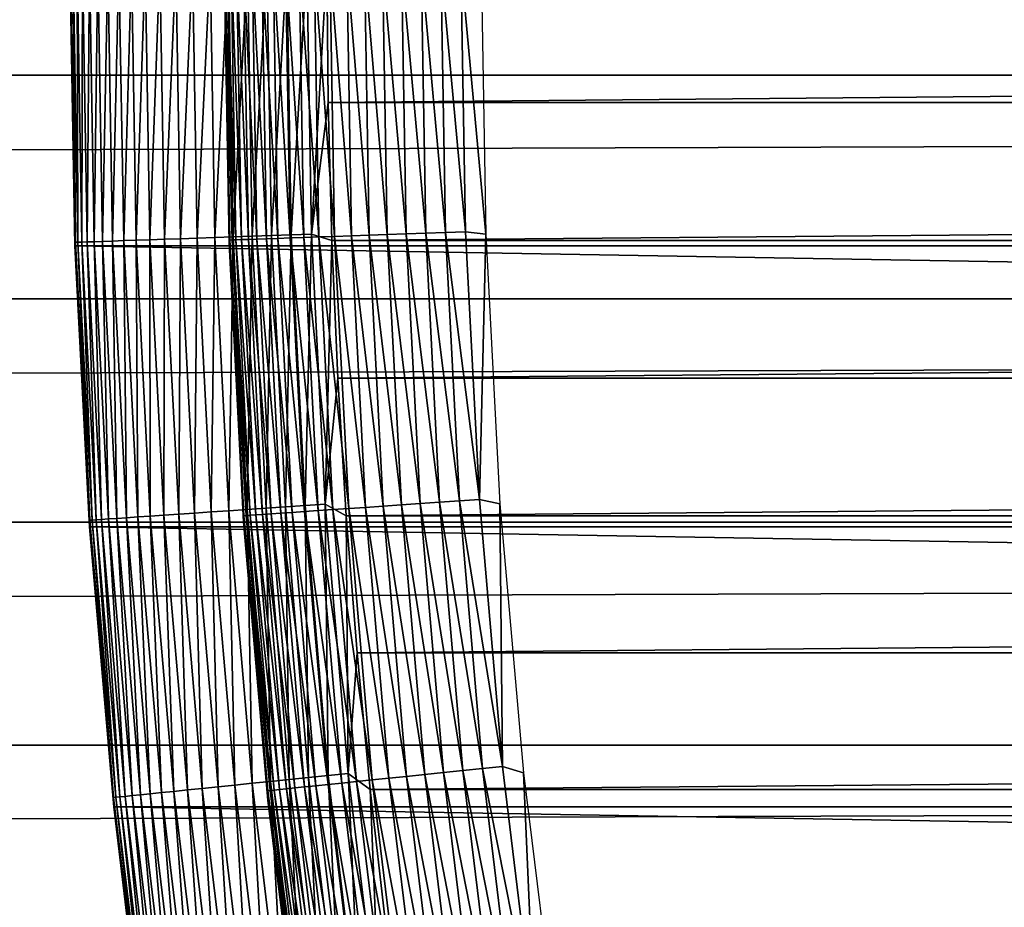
# Model space of a CAD drawing. Header units: millimetres. Extents: x -161 to 161, y -94 to 1149.
# Tile 418 of 656: x 43.05 to 46.89, y -61.22 to -57.77. Entities that reach past the tile are written whole.
import ezdxf

# ---------------------------------------------------------------- set-up
doc = ezdxf.new("R2010")
doc.units = ezdxf.units.MM
doc.header["$LTSCALE"] = 81.481481
for name, color, linetype in [('371', 7, 'CONTINUOUS'), ('376', 7, 'CONTINUOUS'), ('424', 7, 'CONTINUOUS'), ('425', 7, 'CONTINUOUS'), ('426', 7, 'CONTINUOUS'), ('428', 7, 'CONTINUOUS'), ('431', 7, 'CONTINUOUS')]:
    doc.layers.add(name, color=color, linetype=linetype)

msp = doc.modelspace()

# ---------------------------------------------------------------- linework, layer by layer
at = {"layer": '371', "color": 7, "linetype": 'CONTINUOUS', "true_color": 0xffe664}
for points in [[(-129, -57.1165, 23.0458), (-129, -57.9835, 23.0458), (129, -57.1165, 23.0458), (-129, -57.1165, 23.0458)], [(129, -57.1165, 23.0458), (-129, -57.9835, 23.0458), (129, -57.9835, 23.0458), (129, -57.1165, 23.0458)], [(-129, -57.9835, 23.0458), (-129, -58.8535, 23.0126), (129, -57.9835, 23.0458), (-129, -57.9835, 23.0458)], [(129, -57.9835, 23.0458), (-129, -58.8535, 23.0126), (129, -58.8535, 23.0126), (129, -57.9835, 23.0458)], [(-129, -58.8535, 23.0126), (-129, -59.7244, 22.9464), (129, -58.8535, 23.0126), (-129, -58.8535, 23.0126)], [(129, -58.8535, 23.0126), (-129, -59.7244, 22.9464), (129, -59.7244, 22.9464), (129, -58.8535, 23.0126)], [(-129, -59.7244, 22.9464), (-129, -60.5923, 22.8478), (129, -59.7244, 22.9464), (-129, -59.7244, 22.9464)], [(129, -59.7244, 22.9464), (-129, -60.5923, 22.8478), (129, -60.5923, 22.8478), (129, -59.7244, 22.9464)], [(-129, -60.5923, 22.8478), (-129, -61.4536, 22.7169), (129, -60.5923, 22.8478), (-129, -60.5923, 22.8478)], [(129, -60.5923, 22.8478), (-129, -61.4536, 22.7169), (129, -61.4536, 22.7169), (129, -60.5923, 22.8478)]]:
    msp.add_3dface(points, dxfattribs=at)
at = {"layer": '376', "color": 7, "linetype": 'CONTINUOUS', "true_color": 0xffe664}
for points in [[(-129, -46.6303, -30.7096), (129, -46.6303, -30.7096), (-129, -68.4697, -30.7096), (-129, -46.6303, -30.7096)], [(-129, -68.4697, -30.7096), (129, -46.6303, -30.7096), (129, -68.4697, -30.7096), (-129, -68.4697, -30.7096)]]:
    msp.add_3dface(points, dxfattribs=at)
at = {"layer": '424', "linetype": 'CONTINUOUS'}
for points in [[(43.2689, -58.6459, -47.2096), (43.25, -57.55, -47.2096), (43.2691, -58.6478, -66.2096), (43.2689, -58.6459, -47.2096)], [(43.2691, -58.6478, -66.2096), (43.25, -57.55, -47.2096), (43.25, -57.55, -66.2096), (43.2691, -58.6478, -66.2096)], [(43.3257, -59.7405, -47.2096), (43.2689, -58.6459, -47.2096), (43.3258, -59.7418, -66.2096), (43.3257, -59.7405, -47.2096)], [(43.3258, -59.7418, -66.2096), (43.2689, -58.6459, -47.2096), (43.2691, -58.6478, -66.2096), (43.3258, -59.7418, -66.2096)], [(43.4201, -60.8324, -47.2096), (43.3257, -59.7405, -47.2096), (43.4201, -60.8322, -66.2096), (43.4201, -60.8324, -47.2096)], [(43.4201, -60.8322, -66.2096), (43.3257, -59.7405, -47.2096), (43.3258, -59.7418, -66.2096), (43.4201, -60.8322, -66.2096)], [(43.5523, -61.9203, -66.2096), (43.4201, -60.8324, -47.2096), (43.4201, -60.8322, -66.2096), (43.5523, -61.9203, -66.2096)], [(43.5522, -61.9205, -47.2096), (43.4201, -60.8324, -47.2096), (43.5523, -61.9203, -66.2096), (43.5522, -61.9205, -47.2096)]]:
    msp.add_3dface(points, dxfattribs=at)
at = {"layer": '425', "linetype": 'CONTINUOUS'}
for points in [[(44.2549, -58.089, -46.2096), (105.75, -57.55, -46.2096), (44.25, -57.55, -46.2096), (44.2549, -58.089, -46.2096)], [(105.7451, -58.089, -46.2096), (105.75, -57.55, -46.2096), (44.2549, -58.089, -46.2096), (105.7451, -58.089, -46.2096)], [(44.2691, -58.6268, -46.2096), (105.7451, -58.089, -46.2096), (44.2549, -58.089, -46.2096), (44.2691, -58.6268, -46.2096)], [(105.7309, -58.6268, -46.2096), (105.7451, -58.089, -46.2096), (44.2691, -58.6268, -46.2096), (105.7309, -58.6268, -46.2096)], [(44.2926, -59.1634, -46.2096), (105.7309, -58.6268, -46.2096), (44.2691, -58.6268, -46.2096), (44.2926, -59.1634, -46.2096)], [(105.7074, -59.1634, -46.2096), (105.7309, -58.6268, -46.2096), (44.2926, -59.1634, -46.2096), (105.7074, -59.1634, -46.2096)], [(44.3254, -59.6987, -46.2096), (105.7074, -59.1634, -46.2096), (44.2926, -59.1634, -46.2096), (44.3254, -59.6987, -46.2096)], [(105.6746, -59.6987, -46.2096), (105.7074, -59.1634, -46.2096), (44.3254, -59.6987, -46.2096), (105.6746, -59.6987, -46.2096)], [(44.3674, -60.2328, -46.2096), (105.6746, -59.6987, -46.2096), (44.3254, -59.6987, -46.2096), (44.3674, -60.2328, -46.2096)], [(105.6326, -60.2328, -46.2096), (105.6746, -59.6987, -46.2096), (44.3674, -60.2328, -46.2096), (105.6326, -60.2328, -46.2096)], [(44.4186, -60.7656, -46.2096), (105.6326, -60.2328, -46.2096), (44.3674, -60.2328, -46.2096), (44.4186, -60.7656, -46.2096)], [(105.5814, -60.7656, -46.2096), (105.6326, -60.2328, -46.2096), (44.4186, -60.7656, -46.2096), (105.5814, -60.7656, -46.2096)], [(44.4792, -61.2972, -46.2096), (105.5814, -60.7656, -46.2096), (44.4186, -60.7656, -46.2096), (44.4792, -61.2972, -46.2096)], [(105.5208, -61.2972, -46.2096), (105.5814, -60.7656, -46.2096), (44.4792, -61.2972, -46.2096), (105.5208, -61.2972, -46.2096)]]:
    msp.add_3dface(points, dxfattribs=at)
at = {"layer": '426', "linetype": 'CONTINUOUS'}
for points in [[(106.75, -57.55, -66.2096), (106.7309, -58.6478, -66.2096), (43.25, -57.55, -66.2096), (106.75, -57.55, -66.2096)], [(106.7309, -58.6478, -66.2096), (43.2691, -58.6478, -66.2096), (43.25, -57.55, -66.2096), (106.7309, -58.6478, -66.2096)], [(106.7309, -58.6478, -66.2096), (106.6742, -59.7418, -66.2096), (43.2691, -58.6478, -66.2096), (106.7309, -58.6478, -66.2096)], [(106.6742, -59.7418, -66.2096), (43.3258, -59.7418, -66.2096), (43.2691, -58.6478, -66.2096), (106.6742, -59.7418, -66.2096)], [(106.6742, -59.7418, -66.2096), (106.5799, -60.8322, -66.2096), (43.3258, -59.7418, -66.2096), (106.6742, -59.7418, -66.2096)], [(106.5799, -60.8322, -66.2096), (43.4201, -60.8322, -66.2096), (43.3258, -59.7418, -66.2096), (106.5799, -60.8322, -66.2096)], [(106.5799, -60.8322, -66.2096), (106.4477, -61.9203, -66.2096), (43.4201, -60.8322, -66.2096), (106.5799, -60.8322, -66.2096)], [(106.4477, -61.9203, -66.2096), (43.5523, -61.9203, -66.2096), (43.4201, -60.8322, -66.2096), (106.4477, -61.9203, -66.2096)]]:
    msp.add_3dface(points, dxfattribs=at)
at = {"layer": '428', "linetype": 'CONTINUOUS'}
for points in [[(43.25, -57.55, -47.2096), (43.2689, -58.6459, -47.2096), (43.253, -57.55, -47.1325), (43.25, -57.55, -47.2096)], [(43.2689, -58.6459, -47.2096), (43.2715, -58.6339, -47.1325), (43.253, -57.55, -47.1325), (43.2689, -58.6459, -47.2096)], [(43.2715, -58.6339, -47.1325), (43.2621, -57.55, -47.0544), (43.253, -57.55, -47.1325), (43.2715, -58.6339, -47.1325)], [(43.2806, -58.6336, -47.0544), (43.2773, -57.55, -46.9773), (43.2621, -57.55, -47.0544), (43.2806, -58.6336, -47.0544)], [(43.2806, -58.6336, -47.0544), (43.2621, -57.55, -47.0544), (43.2715, -58.6339, -47.1325), (43.2806, -58.6336, -47.0544)], [(43.2958, -58.633, -46.9773), (43.2986, -57.55, -46.9017), (43.2773, -57.55, -46.9773), (43.2958, -58.633, -46.9773)], [(43.2958, -58.633, -46.9773), (43.2773, -57.55, -46.9773), (43.2806, -58.6336, -47.0544), (43.2958, -58.633, -46.9773)], [(43.3171, -58.6323, -46.9017), (43.2986, -57.55, -46.9017), (43.2958, -58.633, -46.9773), (43.3171, -58.6323, -46.9017)], [(43.3171, -58.6323, -46.9017), (43.3257, -57.55, -46.8279), (43.2986, -57.55, -46.9017), (43.3171, -58.6323, -46.9017)], [(43.3442, -58.6314, -46.8279), (43.3257, -57.55, -46.8279), (43.3171, -58.6323, -46.9017), (43.3442, -58.6314, -46.8279)], [(43.3442, -58.6314, -46.8279), (43.3585, -57.55, -46.7565), (43.3257, -57.55, -46.8279), (43.3442, -58.6314, -46.8279)], [(43.377, -58.6303, -46.7565), (43.3585, -57.55, -46.7565), (43.3442, -58.6314, -46.8279), (43.377, -58.6303, -46.7565)], [(43.377, -58.6303, -46.7565), (43.3969, -57.55, -46.6879), (43.3585, -57.55, -46.7565), (43.377, -58.6303, -46.7565)], [(43.4153, -58.629, -46.6879), (43.3969, -57.55, -46.6879), (43.377, -58.6303, -46.7565), (43.4153, -58.629, -46.6879)], [(43.4153, -58.629, -46.6879), (43.4405, -57.55, -46.6225), (43.3969, -57.55, -46.6879), (43.4153, -58.629, -46.6879)], [(43.4589, -58.6275, -46.6225), (43.4405, -57.55, -46.6225), (43.4153, -58.629, -46.6879), (43.4589, -58.6275, -46.6225)], [(43.4589, -58.6275, -46.6225), (43.4891, -57.55, -46.5607), (43.4405, -57.55, -46.6225), (43.4589, -58.6275, -46.6225)], [(43.5075, -58.6258, -46.5607), (43.4891, -57.55, -46.5607), (43.4589, -58.6275, -46.6225), (43.5075, -58.6258, -46.5607)], [(43.5075, -58.6258, -46.5607), (43.5424, -57.55, -46.5029), (43.4891, -57.55, -46.5607), (43.5075, -58.6258, -46.5607)], [(43.5607, -58.624, -46.5029), (43.5424, -57.55, -46.5029), (43.5075, -58.6258, -46.5607), (43.5607, -58.624, -46.5029)], [(43.5607, -58.624, -46.5029), (43.6001, -57.55, -46.4496), (43.5424, -57.55, -46.5029), (43.5607, -58.624, -46.5029)], [(43.6184, -58.622, -46.4496), (43.6001, -57.55, -46.4496), (43.5607, -58.624, -46.5029), (43.6184, -58.622, -46.4496)], [(43.6184, -58.622, -46.4496), (43.6618, -57.55, -46.4009), (43.6001, -57.55, -46.4496), (43.6184, -58.622, -46.4496)], [(43.68, -58.6199, -46.4009), (43.6618, -57.55, -46.4009), (43.6184, -58.622, -46.4496), (43.68, -58.6199, -46.4009)], [(43.68, -58.6199, -46.4009), (43.7271, -57.55, -46.3572), (43.6618, -57.55, -46.4009), (43.68, -58.6199, -46.4009)], [(43.7453, -58.6177, -46.3572), (43.7271, -57.55, -46.3572), (43.68, -58.6199, -46.4009), (43.7453, -58.6177, -46.3572)], [(43.7453, -58.6177, -46.3572), (43.7957, -57.55, -46.3187), (43.7271, -57.55, -46.3572), (43.7453, -58.6177, -46.3572)], [(43.8139, -58.6154, -46.3187), (43.7957, -57.55, -46.3187), (43.7453, -58.6177, -46.3572), (43.8139, -58.6154, -46.3187)], [(43.8139, -58.6154, -46.3187), (43.867, -57.55, -46.2858), (43.7957, -57.55, -46.3187), (43.8139, -58.6154, -46.3187)], [(43.8852, -58.6129, -46.2858), (43.867, -57.55, -46.2858), (43.8139, -58.6154, -46.3187), (43.8852, -58.6129, -46.2858)], [(43.8852, -58.6129, -46.2858), (43.9408, -57.55, -46.2586), (43.867, -57.55, -46.2858), (43.8852, -58.6129, -46.2858)], [(43.9589, -58.6104, -46.2586), (43.9408, -57.55, -46.2586), (43.8852, -58.6129, -46.2858), (43.9589, -58.6104, -46.2586)], [(43.9589, -58.6104, -46.2586), (44.0164, -57.55, -46.2372), (43.9408, -57.55, -46.2586), (43.9589, -58.6104, -46.2586)], [(44.0345, -58.6078, -46.2372), (44.0164, -57.55, -46.2372), (43.9589, -58.6104, -46.2586), (44.0345, -58.6078, -46.2372)], [(44.0345, -58.6078, -46.2372), (44.0935, -57.55, -46.2219), (44.0164, -57.55, -46.2372), (44.0345, -58.6078, -46.2372)], [(44.1115, -58.6052, -46.2219), (44.0935, -57.55, -46.2219), (44.0345, -58.6078, -46.2372), (44.1115, -58.6052, -46.2219)], [(44.1115, -58.6052, -46.2219), (44.1715, -57.55, -46.2126), (44.0935, -57.55, -46.2219), (44.1115, -58.6052, -46.2219)], [(44.1895, -58.6025, -46.2126), (44.1715, -57.55, -46.2126), (44.1115, -58.6052, -46.2219), (44.1895, -58.6025, -46.2126)], [(44.1895, -58.6025, -46.2126), (44.25, -57.55, -46.2096), (44.1715, -57.55, -46.2126), (44.1895, -58.6025, -46.2126)], [(44.2549, -58.089, -46.2096), (44.25, -57.55, -46.2096), (44.1895, -58.6025, -46.2126), (44.2549, -58.089, -46.2096)], [(44.2691, -58.6268, -46.2096), (44.2549, -58.089, -46.2096), (44.1895, -58.6025, -46.2126), (44.2691, -58.6268, -46.2096)], [(43.2689, -58.6459, -47.2096), (43.327, -59.7165, -47.1325), (43.2715, -58.6339, -47.1325), (43.2689, -58.6459, -47.2096)], [(43.327, -59.7165, -47.1325), (43.2806, -58.6336, -47.0544), (43.2715, -58.6339, -47.1325), (43.327, -59.7165, -47.1325)], [(43.3361, -59.7159, -47.0544), (43.2958, -58.633, -46.9773), (43.2806, -58.6336, -47.0544), (43.3361, -59.7159, -47.0544)], [(43.3361, -59.7159, -47.0544), (43.2806, -58.6336, -47.0544), (43.327, -59.7165, -47.1325), (43.3361, -59.7159, -47.0544)], [(43.3513, -59.7148, -46.9773), (43.3171, -58.6323, -46.9017), (43.2958, -58.633, -46.9773), (43.3513, -59.7148, -46.9773)], [(43.3513, -59.7148, -46.9773), (43.2958, -58.633, -46.9773), (43.3361, -59.7159, -47.0544), (43.3513, -59.7148, -46.9773)], [(43.3725, -59.7134, -46.9017), (43.3442, -58.6314, -46.8279), (43.3171, -58.6323, -46.9017), (43.3725, -59.7134, -46.9017)], [(43.3725, -59.7134, -46.9017), (43.3171, -58.6323, -46.9017), (43.3513, -59.7148, -46.9773), (43.3725, -59.7134, -46.9017)], [(43.3995, -59.7115, -46.8279), (43.377, -58.6303, -46.7565), (43.3442, -58.6314, -46.8279), (43.3995, -59.7115, -46.8279)], [(43.3995, -59.7115, -46.8279), (43.3442, -58.6314, -46.8279), (43.3725, -59.7134, -46.9017), (43.3995, -59.7115, -46.8279)], [(43.4323, -59.7093, -46.7565), (43.4153, -58.629, -46.6879), (43.377, -58.6303, -46.7565), (43.4323, -59.7093, -46.7565)], [(43.4323, -59.7093, -46.7565), (43.377, -58.6303, -46.7565), (43.3995, -59.7115, -46.8279), (43.4323, -59.7093, -46.7565)], [(43.4705, -59.7067, -46.6879), (43.4589, -58.6275, -46.6225), (43.4153, -58.629, -46.6879), (43.4705, -59.7067, -46.6879)], [(43.4705, -59.7067, -46.6879), (43.4153, -58.629, -46.6879), (43.4323, -59.7093, -46.7565), (43.4705, -59.7067, -46.6879)], [(43.514, -59.7037, -46.6225), (43.5075, -58.6258, -46.5607), (43.4589, -58.6275, -46.6225), (43.514, -59.7037, -46.6225)], [(43.514, -59.7037, -46.6225), (43.4589, -58.6275, -46.6225), (43.4705, -59.7067, -46.6879), (43.514, -59.7037, -46.6225)], [(43.5625, -59.7004, -46.5607), (43.5607, -58.624, -46.5029), (43.5075, -58.6258, -46.5607), (43.5625, -59.7004, -46.5607)], [(43.5625, -59.7004, -46.5607), (43.5075, -58.6258, -46.5607), (43.514, -59.7037, -46.6225), (43.5625, -59.7004, -46.5607)], [(43.6157, -59.6967, -46.5029), (43.6184, -58.622, -46.4496), (43.5607, -58.624, -46.5029), (43.6157, -59.6967, -46.5029)], [(43.6157, -59.6967, -46.5029), (43.5607, -58.624, -46.5029), (43.5625, -59.7004, -46.5607), (43.6157, -59.6967, -46.5029)], [(43.6733, -59.6928, -46.4496), (43.6184, -58.622, -46.4496), (43.6157, -59.6967, -46.5029), (43.6733, -59.6928, -46.4496)], [(43.6733, -59.6928, -46.4496), (43.68, -58.6199, -46.4009), (43.6184, -58.622, -46.4496), (43.6733, -59.6928, -46.4496)], [(43.7348, -59.6886, -46.4009), (43.68, -58.6199, -46.4009), (43.6733, -59.6928, -46.4496), (43.7348, -59.6886, -46.4009)], [(43.7348, -59.6886, -46.4009), (43.7453, -58.6177, -46.3572), (43.68, -58.6199, -46.4009), (43.7348, -59.6886, -46.4009)], [(43.8, -59.6841, -46.3572), (43.7453, -58.6177, -46.3572), (43.7348, -59.6886, -46.4009), (43.8, -59.6841, -46.3572)], [(43.8, -59.6841, -46.3572), (43.8139, -58.6154, -46.3187), (43.7453, -58.6177, -46.3572), (43.8, -59.6841, -46.3572)], [(43.8684, -59.6795, -46.3187), (43.8139, -58.6154, -46.3187), (43.8, -59.6841, -46.3572), (43.8684, -59.6795, -46.3187)], [(43.8684, -59.6795, -46.3187), (43.8852, -58.6129, -46.2858), (43.8139, -58.6154, -46.3187), (43.8684, -59.6795, -46.3187)], [(43.9396, -59.6746, -46.2858), (43.8852, -58.6129, -46.2858), (43.8684, -59.6795, -46.3187), (43.9396, -59.6746, -46.2858)], [(43.9396, -59.6746, -46.2858), (43.9589, -58.6104, -46.2586), (43.8852, -58.6129, -46.2858), (43.9396, -59.6746, -46.2858)], [(44.0132, -59.6696, -46.2586), (43.9589, -58.6104, -46.2586), (43.9396, -59.6746, -46.2858), (44.0132, -59.6696, -46.2586)], [(44.0132, -59.6696, -46.2586), (44.0345, -58.6078, -46.2372), (43.9589, -58.6104, -46.2586), (44.0132, -59.6696, -46.2586)], [(44.0886, -59.6644, -46.2372), (44.0345, -58.6078, -46.2372), (44.0132, -59.6696, -46.2586), (44.0886, -59.6644, -46.2372)], [(44.0886, -59.6644, -46.2372), (44.1115, -58.6052, -46.2219), (44.0345, -58.6078, -46.2372), (44.0886, -59.6644, -46.2372)], [(44.1655, -59.6591, -46.2219), (44.1115, -58.6052, -46.2219), (44.0886, -59.6644, -46.2372), (44.1655, -59.6591, -46.2219)], [(44.1655, -59.6591, -46.2219), (44.1895, -58.6025, -46.2126), (44.1115, -58.6052, -46.2219), (44.1655, -59.6591, -46.2219)], [(44.2434, -59.6538, -46.2126), (44.1895, -58.6025, -46.2126), (44.1655, -59.6591, -46.2219), (44.2434, -59.6538, -46.2126)], [(44.2434, -59.6538, -46.2126), (44.2691, -58.6268, -46.2096), (44.1895, -58.6025, -46.2126), (44.2434, -59.6538, -46.2126)], [(44.2926, -59.1634, -46.2096), (44.2691, -58.6268, -46.2096), (44.2434, -59.6538, -46.2126), (44.2926, -59.1634, -46.2096)], [(43.2689, -58.6459, -47.2096), (43.3257, -59.7405, -47.2096), (43.327, -59.7165, -47.1325), (43.2689, -58.6459, -47.2096)], [(44.3254, -59.6987, -46.2096), (44.2926, -59.1634, -46.2096), (44.2434, -59.6538, -46.2126), (44.3254, -59.6987, -46.2096)], [(44.0302, -60.7338, -46.2858), (44.0132, -59.6696, -46.2586), (43.9396, -59.6746, -46.2858), (44.0302, -60.7338, -46.2858)], [(44.1036, -60.7262, -46.2586), (44.0886, -59.6644, -46.2372), (44.0132, -59.6696, -46.2586), (44.1036, -60.7262, -46.2586)], [(44.1036, -60.7262, -46.2586), (44.0132, -59.6696, -46.2586), (44.0302, -60.7338, -46.2858), (44.1036, -60.7262, -46.2586)], [(44.1788, -60.7185, -46.2372), (44.1655, -59.6591, -46.2219), (44.0886, -59.6644, -46.2372), (44.1788, -60.7185, -46.2372)], [(44.1788, -60.7185, -46.2372), (44.0886, -59.6644, -46.2372), (44.1036, -60.7262, -46.2586), (44.1788, -60.7185, -46.2372)], [(44.2555, -60.7106, -46.2219), (44.2434, -59.6538, -46.2126), (44.1655, -59.6591, -46.2219), (44.2555, -60.7106, -46.2219)], [(44.2555, -60.7106, -46.2219), (44.1655, -59.6591, -46.2219), (44.1788, -60.7185, -46.2372), (44.2555, -60.7106, -46.2219)], [(44.3332, -60.7026, -46.2126), (44.3254, -59.6987, -46.2096), (44.2434, -59.6538, -46.2126), (44.3332, -60.7026, -46.2126)], [(44.3332, -60.7026, -46.2126), (44.2434, -59.6538, -46.2126), (44.2555, -60.7106, -46.2219), (44.3332, -60.7026, -46.2126)], [(43.4648, -60.7919, -46.9017), (43.3995, -59.7115, -46.8279), (43.3725, -59.7134, -46.9017), (43.4648, -60.7919, -46.9017)], [(43.4918, -60.7891, -46.8279), (43.4323, -59.7093, -46.7565), (43.3995, -59.7115, -46.8279), (43.4918, -60.7891, -46.8279)], [(43.4918, -60.7891, -46.8279), (43.3995, -59.7115, -46.8279), (43.4648, -60.7919, -46.9017), (43.4918, -60.7891, -46.8279)], [(43.5244, -60.7858, -46.7565), (43.4705, -59.7067, -46.6879), (43.4323, -59.7093, -46.7565), (43.5244, -60.7858, -46.7565)], [(43.5244, -60.7858, -46.7565), (43.4323, -59.7093, -46.7565), (43.4918, -60.7891, -46.8279), (43.5244, -60.7858, -46.7565)], [(43.5626, -60.7819, -46.6879), (43.514, -59.7037, -46.6225), (43.4705, -59.7067, -46.6879), (43.5626, -60.7819, -46.6879)], [(43.5626, -60.7819, -46.6879), (43.4705, -59.7067, -46.6879), (43.5244, -60.7858, -46.7565), (43.5626, -60.7819, -46.6879)], [(43.6059, -60.7774, -46.6225), (43.5625, -59.7004, -46.5607), (43.514, -59.7037, -46.6225), (43.6059, -60.7774, -46.6225)], [(43.6059, -60.7774, -46.6225), (43.514, -59.7037, -46.6225), (43.5626, -60.7819, -46.6879), (43.6059, -60.7774, -46.6225)], [(43.6543, -60.7724, -46.5607), (43.6157, -59.6967, -46.5029), (43.5625, -59.7004, -46.5607), (43.6543, -60.7724, -46.5607)], [(43.6543, -60.7724, -46.5607), (43.5625, -59.7004, -46.5607), (43.6059, -60.7774, -46.6225), (43.6543, -60.7724, -46.5607)], [(43.7073, -60.767, -46.5029), (43.6733, -59.6928, -46.4496), (43.6157, -59.6967, -46.5029), (43.7073, -60.767, -46.5029)], [(43.7073, -60.767, -46.5029), (43.6157, -59.6967, -46.5029), (43.6543, -60.7724, -46.5607), (43.7073, -60.767, -46.5029)], [(43.7647, -60.7611, -46.4496), (43.7348, -59.6886, -46.4009), (43.6733, -59.6928, -46.4496), (43.7647, -60.7611, -46.4496)], [(43.7647, -60.7611, -46.4496), (43.6733, -59.6928, -46.4496), (43.7073, -60.767, -46.5029), (43.7647, -60.7611, -46.4496)], [(43.8261, -60.7548, -46.4009), (43.8, -59.6841, -46.3572), (43.7348, -59.6886, -46.4009), (43.8261, -60.7548, -46.4009)], [(43.8261, -60.7548, -46.4009), (43.7348, -59.6886, -46.4009), (43.7647, -60.7611, -46.4496), (43.8261, -60.7548, -46.4009)], [(43.8911, -60.7481, -46.3572), (43.8684, -59.6795, -46.3187), (43.8, -59.6841, -46.3572), (43.8911, -60.7481, -46.3572)], [(43.8911, -60.7481, -46.3572), (43.8, -59.6841, -46.3572), (43.8261, -60.7548, -46.4009), (43.8911, -60.7481, -46.3572)], [(43.9593, -60.7411, -46.3187), (43.9396, -59.6746, -46.2858), (43.8684, -59.6795, -46.3187), (43.9593, -60.7411, -46.3187)], [(43.9593, -60.7411, -46.3187), (43.8684, -59.6795, -46.3187), (43.8911, -60.7481, -46.3572), (43.9593, -60.7411, -46.3187)], [(44.0302, -60.7338, -46.2858), (43.9396, -59.6746, -46.2858), (43.9593, -60.7411, -46.3187), (44.0302, -60.7338, -46.2858)], [(44.3674, -60.2328, -46.2096), (44.3254, -59.6987, -46.2096), (44.3332, -60.7026, -46.2126), (44.3674, -60.2328, -46.2096)], [(43.3257, -59.7405, -47.2096), (43.4194, -60.7966, -47.1325), (43.327, -59.7165, -47.1325), (43.3257, -59.7405, -47.2096)], [(43.3257, -59.7405, -47.2096), (43.4201, -60.8324, -47.2096), (43.4194, -60.7966, -47.1325), (43.3257, -59.7405, -47.2096)], [(43.4194, -60.7966, -47.1325), (43.3361, -59.7159, -47.0544), (43.327, -59.7165, -47.1325), (43.4194, -60.7966, -47.1325)], [(43.4285, -60.7956, -47.0544), (43.3513, -59.7148, -46.9773), (43.3361, -59.7159, -47.0544), (43.4285, -60.7956, -47.0544)], [(43.4285, -60.7956, -47.0544), (43.3361, -59.7159, -47.0544), (43.4194, -60.7966, -47.1325), (43.4285, -60.7956, -47.0544)], [(43.4437, -60.7941, -46.9773), (43.3725, -59.7134, -46.9017), (43.3513, -59.7148, -46.9773), (43.4437, -60.7941, -46.9773)], [(43.4437, -60.7941, -46.9773), (43.3513, -59.7148, -46.9773), (43.4285, -60.7956, -47.0544), (43.4437, -60.7941, -46.9773)], [(43.4648, -60.7919, -46.9017), (43.3725, -59.7134, -46.9017), (43.4437, -60.7941, -46.9773), (43.4648, -60.7919, -46.9017)], [(44.4186, -60.7656, -46.2096), (44.3674, -60.2328, -46.2096), (44.3332, -60.7026, -46.2126), (44.4186, -60.7656, -46.2096)], [(44.3814, -61.7584, -46.2219), (44.3332, -60.7026, -46.2126), (44.2555, -60.7106, -46.2219), (44.3814, -61.7584, -46.2219)], [(44.4587, -61.7478, -46.2126), (44.4186, -60.7656, -46.2096), (44.3332, -60.7026, -46.2126), (44.4587, -61.7478, -46.2126)], [(44.4587, -61.7478, -46.2126), (44.3332, -60.7026, -46.2126), (44.3814, -61.7584, -46.2219), (44.4587, -61.7478, -46.2126)], [(44.0184, -61.8083, -46.3572), (43.9593, -60.7411, -46.3187), (43.8911, -60.7481, -46.3572), (44.0184, -61.8083, -46.3572)], [(44.0863, -61.799, -46.3187), (44.0302, -60.7338, -46.2858), (43.9593, -60.7411, -46.3187), (44.0863, -61.799, -46.3187)], [(44.0863, -61.799, -46.3187), (43.9593, -60.7411, -46.3187), (44.0184, -61.8083, -46.3572), (44.0863, -61.799, -46.3187)], [(44.157, -61.7893, -46.2858), (44.1036, -60.7262, -46.2586), (44.0302, -60.7338, -46.2858), (44.157, -61.7893, -46.2858)], [(44.157, -61.7893, -46.2858), (44.0302, -60.7338, -46.2858), (44.0863, -61.799, -46.3187), (44.157, -61.7893, -46.2858)], [(44.23, -61.7792, -46.2586), (44.1788, -60.7185, -46.2372), (44.1036, -60.7262, -46.2586), (44.23, -61.7792, -46.2586)], [(44.23, -61.7792, -46.2586), (44.1036, -60.7262, -46.2586), (44.157, -61.7893, -46.2858), (44.23, -61.7792, -46.2586)], [(44.305, -61.7689, -46.2372), (44.2555, -60.7106, -46.2219), (44.1788, -60.7185, -46.2372), (44.305, -61.7689, -46.2372)], [(44.305, -61.7689, -46.2372), (44.1788, -60.7185, -46.2372), (44.23, -61.7792, -46.2586), (44.305, -61.7689, -46.2372)], [(44.3814, -61.7584, -46.2219), (44.2555, -60.7106, -46.2219), (44.305, -61.7689, -46.2372), (44.3814, -61.7584, -46.2219)], [(43.6532, -61.8585, -46.7565), (43.5626, -60.7819, -46.6879), (43.5244, -60.7858, -46.7565), (43.6532, -61.8585, -46.7565)], [(43.6912, -61.8533, -46.6879), (43.6059, -60.7774, -46.6225), (43.5626, -60.7819, -46.6879), (43.6912, -61.8533, -46.6879)], [(43.6912, -61.8533, -46.6879), (43.5626, -60.7819, -46.6879), (43.6532, -61.8585, -46.7565), (43.6912, -61.8533, -46.6879)], [(43.7344, -61.8474, -46.6225), (43.6543, -60.7724, -46.5607), (43.6059, -60.7774, -46.6225), (43.7344, -61.8474, -46.6225)], [(43.7344, -61.8474, -46.6225), (43.6059, -60.7774, -46.6225), (43.6912, -61.8533, -46.6879), (43.7344, -61.8474, -46.6225)], [(43.7826, -61.8407, -46.5607), (43.7073, -60.767, -46.5029), (43.6543, -60.7724, -46.5607), (43.7826, -61.8407, -46.5607)], [(43.7826, -61.8407, -46.5607), (43.6543, -60.7724, -46.5607), (43.7344, -61.8474, -46.6225), (43.7826, -61.8407, -46.5607)], [(43.8354, -61.8335, -46.5029), (43.7647, -60.7611, -46.4496), (43.7073, -60.767, -46.5029), (43.8354, -61.8335, -46.5029)], [(43.8354, -61.8335, -46.5029), (43.7073, -60.767, -46.5029), (43.7826, -61.8407, -46.5607), (43.8354, -61.8335, -46.5029)], [(43.8925, -61.8256, -46.4496), (43.8261, -60.7548, -46.4009), (43.7647, -60.7611, -46.4496), (43.8925, -61.8256, -46.4496)], [(43.8925, -61.8256, -46.4496), (43.7647, -60.7611, -46.4496), (43.8354, -61.8335, -46.5029), (43.8925, -61.8256, -46.4496)], [(43.9537, -61.8172, -46.4009), (43.8911, -60.7481, -46.3572), (43.8261, -60.7548, -46.4009), (43.9537, -61.8172, -46.4009)], [(43.9537, -61.8172, -46.4009), (43.8261, -60.7548, -46.4009), (43.8925, -61.8256, -46.4496), (43.9537, -61.8172, -46.4009)], [(44.0184, -61.8083, -46.3572), (43.8911, -60.7481, -46.3572), (43.9537, -61.8172, -46.4009), (44.0184, -61.8083, -46.3572)], [(44.4792, -61.2972, -46.2096), (44.4186, -60.7656, -46.2096), (44.4587, -61.7478, -46.2126), (44.4792, -61.2972, -46.2096)], [(43.5487, -61.8729, -47.1325), (43.4285, -60.7956, -47.0544), (43.4194, -60.7966, -47.1325), (43.5487, -61.8729, -47.1325)], [(43.4201, -60.8324, -47.2096), (43.5487, -61.8729, -47.1325), (43.4194, -60.7966, -47.1325), (43.4201, -60.8324, -47.2096)], [(43.5577, -61.8716, -47.0544), (43.4437, -60.7941, -46.9773), (43.4285, -60.7956, -47.0544), (43.5577, -61.8716, -47.0544)], [(43.5577, -61.8716, -47.0544), (43.4285, -60.7956, -47.0544), (43.5487, -61.8729, -47.1325), (43.5577, -61.8716, -47.0544)], [(43.5728, -61.8696, -46.9773), (43.4648, -60.7919, -46.9017), (43.4437, -60.7941, -46.9773), (43.5728, -61.8696, -46.9773)], [(43.5728, -61.8696, -46.9773), (43.4437, -60.7941, -46.9773), (43.5577, -61.8716, -47.0544), (43.5728, -61.8696, -46.9773)], [(43.5938, -61.8667, -46.9017), (43.4918, -60.7891, -46.8279), (43.4648, -60.7919, -46.9017), (43.5938, -61.8667, -46.9017)], [(43.5938, -61.8667, -46.9017), (43.4648, -60.7919, -46.9017), (43.5728, -61.8696, -46.9773), (43.5938, -61.8667, -46.9017)], [(43.6207, -61.863, -46.8279), (43.5244, -60.7858, -46.7565), (43.4918, -60.7891, -46.8279), (43.6207, -61.863, -46.8279)], [(43.6207, -61.863, -46.8279), (43.4918, -60.7891, -46.8279), (43.5938, -61.8667, -46.9017), (43.6207, -61.863, -46.8279)], [(43.6532, -61.8585, -46.7565), (43.5244, -60.7858, -46.7565), (43.6207, -61.863, -46.8279), (43.6532, -61.8585, -46.7565)], [(43.4201, -60.8324, -47.2096), (43.5522, -61.9205, -47.2096), (43.5487, -61.8729, -47.1325), (43.4201, -60.8324, -47.2096)]]:
    msp.add_3dface(points, dxfattribs=at)
at = {"layer": '431', "color": 7, "linetype": 'CONTINUOUS', "true_color": 0xaaaaaa}
for points in [[(43.85, -57.55, -47.8096), (43.853, -57.55, -47.7325), (43.8715, -58.6251, -47.7325), (43.85, -57.55, -47.8096)], [(43.85, -57.55, -47.8096), (43.8715, -58.6251, -47.7325), (43.869, -58.6371, -47.8096), (43.85, -57.55, -47.8096)], [(43.8715, -58.6251, -47.7325), (43.853, -57.55, -47.7325), (43.8807, -58.6248, -47.6544), (43.8715, -58.6251, -47.7325)], [(43.853, -57.55, -47.7325), (43.8621, -57.55, -47.6544), (43.8807, -58.6248, -47.6544), (43.853, -57.55, -47.7325)], [(43.8807, -58.6248, -47.6544), (43.8621, -57.55, -47.6544), (43.8959, -58.6242, -47.5773), (43.8807, -58.6248, -47.6544)], [(43.8621, -57.55, -47.6544), (43.8773, -57.55, -47.5773), (43.8959, -58.6242, -47.5773), (43.8621, -57.55, -47.6544)], [(43.8959, -58.6242, -47.5773), (43.8773, -57.55, -47.5773), (43.9171, -58.6235, -47.5017), (43.8959, -58.6242, -47.5773)], [(43.8773, -57.55, -47.5773), (43.8986, -57.55, -47.5017), (43.9171, -58.6235, -47.5017), (43.8773, -57.55, -47.5773)], [(43.9171, -58.6235, -47.5017), (43.8986, -57.55, -47.5017), (43.9442, -58.6226, -47.4279), (43.9171, -58.6235, -47.5017)], [(43.8986, -57.55, -47.5017), (43.9257, -57.55, -47.4279), (43.9442, -58.6226, -47.4279), (43.8986, -57.55, -47.5017)], [(43.9442, -58.6226, -47.4279), (43.9257, -57.55, -47.4279), (43.977, -58.6214, -47.3565), (43.9442, -58.6226, -47.4279)], [(43.9257, -57.55, -47.4279), (43.9585, -57.55, -47.3565), (43.977, -58.6214, -47.3565), (43.9257, -57.55, -47.4279)], [(43.977, -58.6214, -47.3565), (43.9585, -57.55, -47.3565), (44.0153, -58.6201, -47.2879), (43.977, -58.6214, -47.3565)], [(43.9585, -57.55, -47.3565), (43.9969, -57.55, -47.2879), (44.0153, -58.6201, -47.2879), (43.9585, -57.55, -47.3565)], [(44.0153, -58.6201, -47.2879), (43.9969, -57.55, -47.2879), (44.0589, -58.6186, -47.2225), (44.0153, -58.6201, -47.2879)], [(43.9969, -57.55, -47.2879), (44.0405, -57.55, -47.2225), (44.0589, -58.6186, -47.2225), (43.9969, -57.55, -47.2879)], [(44.0589, -58.6186, -47.2225), (44.0405, -57.55, -47.2225), (44.1075, -58.6169, -47.1607), (44.0589, -58.6186, -47.2225)], [(44.0405, -57.55, -47.2225), (44.0891, -57.55, -47.1607), (44.1075, -58.6169, -47.1607), (44.0405, -57.55, -47.2225)], [(44.1075, -58.6169, -47.1607), (44.0891, -57.55, -47.1607), (44.1608, -58.6151, -47.1029), (44.1075, -58.6169, -47.1607)], [(44.0891, -57.55, -47.1607), (44.1424, -57.55, -47.1029), (44.1608, -58.6151, -47.1029), (44.0891, -57.55, -47.1607)], [(44.1424, -57.55, -47.1029), (44.2001, -57.55, -47.0496), (44.2184, -58.6131, -47.0496), (44.1424, -57.55, -47.1029)], [(44.1608, -58.6151, -47.1029), (44.1424, -57.55, -47.1029), (44.2184, -58.6131, -47.0496), (44.1608, -58.6151, -47.1029)], [(44.2001, -57.55, -47.0496), (44.2618, -57.55, -47.0009), (44.2801, -58.611, -47.0009), (44.2001, -57.55, -47.0496)], [(44.2184, -58.6131, -47.0496), (44.2001, -57.55, -47.0496), (44.2801, -58.611, -47.0009), (44.2184, -58.6131, -47.0496)], [(44.2618, -57.55, -47.0009), (44.3271, -57.55, -46.9572), (44.3454, -58.6087, -46.9572), (44.2618, -57.55, -47.0009)], [(44.2801, -58.611, -47.0009), (44.2618, -57.55, -47.0009), (44.3454, -58.6087, -46.9572), (44.2801, -58.611, -47.0009)], [(44.3271, -57.55, -46.9572), (44.3957, -57.55, -46.9187), (44.4139, -58.6063, -46.9187), (44.3271, -57.55, -46.9572)], [(44.3454, -58.6087, -46.9572), (44.3271, -57.55, -46.9572), (44.4139, -58.6063, -46.9187), (44.3454, -58.6087, -46.9572)], [(44.3957, -57.55, -46.9187), (44.467, -57.55, -46.8858), (44.4852, -58.6039, -46.8858), (44.3957, -57.55, -46.9187)], [(44.4139, -58.6063, -46.9187), (44.3957, -57.55, -46.9187), (44.4852, -58.6039, -46.8858), (44.4139, -58.6063, -46.9187)], [(44.467, -57.55, -46.8858), (44.5408, -57.55, -46.8586), (44.5589, -58.6013, -46.8586), (44.467, -57.55, -46.8858)], [(44.4852, -58.6039, -46.8858), (44.467, -57.55, -46.8858), (44.5589, -58.6013, -46.8586), (44.4852, -58.6039, -46.8858)], [(44.5408, -57.55, -46.8586), (44.6164, -57.55, -46.8372), (44.6345, -58.5987, -46.8372), (44.5408, -57.55, -46.8586)], [(44.5589, -58.6013, -46.8586), (44.5408, -57.55, -46.8586), (44.6345, -58.5987, -46.8372), (44.5589, -58.6013, -46.8586)], [(44.6164, -57.55, -46.8372), (44.6935, -57.55, -46.8219), (44.7115, -58.5961, -46.8219), (44.6164, -57.55, -46.8372)], [(44.6345, -58.5987, -46.8372), (44.6164, -57.55, -46.8372), (44.7115, -58.5961, -46.8219), (44.6345, -58.5987, -46.8372)], [(44.6935, -57.55, -46.8219), (44.7715, -57.55, -46.8126), (44.7896, -58.5934, -46.8126), (44.6935, -57.55, -46.8219)], [(44.7115, -58.5961, -46.8219), (44.6935, -57.55, -46.8219), (44.7896, -58.5934, -46.8126), (44.7115, -58.5961, -46.8219)], [(44.7715, -57.55, -46.8126), (44.85, -57.55, -46.8096), (44.8683, -58.6016, -46.8096), (44.7715, -57.55, -46.8126)], [(44.7896, -58.5934, -46.8126), (44.7715, -57.55, -46.8126), (44.8683, -58.6016, -46.8096), (44.7896, -58.5934, -46.8126)], [(44.6888, -59.6462, -46.8372), (44.5589, -58.6013, -46.8586), (44.6345, -58.5987, -46.8372), (44.6888, -59.6462, -46.8372)], [(44.7657, -59.6409, -46.8219), (44.6345, -58.5987, -46.8372), (44.7115, -58.5961, -46.8219), (44.7657, -59.6409, -46.8219)], [(44.6888, -59.6462, -46.8372), (44.6345, -58.5987, -46.8372), (44.7657, -59.6409, -46.8219), (44.6888, -59.6462, -46.8372)], [(44.8436, -59.6355, -46.8126), (44.7115, -58.5961, -46.8219), (44.7896, -58.5934, -46.8126), (44.8436, -59.6355, -46.8126)], [(44.7657, -59.6409, -46.8219), (44.7115, -58.5961, -46.8219), (44.8436, -59.6355, -46.8126), (44.7657, -59.6409, -46.8219)], [(44.8436, -59.6355, -46.8126), (44.7896, -58.5934, -46.8126), (44.8683, -58.6016, -46.8096), (44.8436, -59.6355, -46.8126)], [(43.8715, -58.6251, -47.7325), (43.9272, -59.6989, -47.7325), (43.869, -58.6371, -47.8096), (43.8715, -58.6251, -47.7325)], [(43.869, -58.6371, -47.8096), (43.9272, -59.6989, -47.7325), (43.9259, -59.7229, -47.8096), (43.869, -58.6371, -47.8096)], [(43.9363, -59.6982, -47.6544), (43.8715, -58.6251, -47.7325), (43.8807, -58.6248, -47.6544), (43.9363, -59.6982, -47.6544)], [(43.9272, -59.6989, -47.7325), (43.8715, -58.6251, -47.7325), (43.9363, -59.6982, -47.6544), (43.9272, -59.6989, -47.7325)], [(43.9515, -59.6972, -47.5773), (43.8807, -58.6248, -47.6544), (43.8959, -58.6242, -47.5773), (43.9515, -59.6972, -47.5773)], [(43.9363, -59.6982, -47.6544), (43.8807, -58.6248, -47.6544), (43.9515, -59.6972, -47.5773), (43.9363, -59.6982, -47.6544)], [(43.9727, -59.6957, -47.5017), (43.8959, -58.6242, -47.5773), (43.9171, -58.6235, -47.5017), (43.9727, -59.6957, -47.5017)], [(43.9515, -59.6972, -47.5773), (43.8959, -58.6242, -47.5773), (43.9727, -59.6957, -47.5017), (43.9515, -59.6972, -47.5773)], [(43.9997, -59.6939, -47.4279), (43.9171, -58.6235, -47.5017), (43.9442, -58.6226, -47.4279), (43.9997, -59.6939, -47.4279)], [(43.9727, -59.6957, -47.5017), (43.9171, -58.6235, -47.5017), (43.9997, -59.6939, -47.4279), (43.9727, -59.6957, -47.5017)], [(44.0325, -59.6916, -47.3565), (43.9442, -58.6226, -47.4279), (43.977, -58.6214, -47.3565), (44.0325, -59.6916, -47.3565)], [(43.9997, -59.6939, -47.4279), (43.9442, -58.6226, -47.4279), (44.0325, -59.6916, -47.3565), (43.9997, -59.6939, -47.4279)], [(44.0707, -59.6889, -47.2879), (43.977, -58.6214, -47.3565), (44.0153, -58.6201, -47.2879), (44.0707, -59.6889, -47.2879)], [(44.0325, -59.6916, -47.3565), (43.977, -58.6214, -47.3565), (44.0707, -59.6889, -47.2879), (44.0325, -59.6916, -47.3565)], [(44.1142, -59.6859, -47.2225), (44.0153, -58.6201, -47.2879), (44.0589, -58.6186, -47.2225), (44.1142, -59.6859, -47.2225)], [(44.0707, -59.6889, -47.2879), (44.0153, -58.6201, -47.2879), (44.1142, -59.6859, -47.2225), (44.0707, -59.6889, -47.2879)], [(44.1627, -59.6826, -47.1607), (44.0589, -58.6186, -47.2225), (44.1075, -58.6169, -47.1607), (44.1627, -59.6826, -47.1607)], [(44.1142, -59.6859, -47.2225), (44.0589, -58.6186, -47.2225), (44.1627, -59.6826, -47.1607), (44.1142, -59.6859, -47.2225)], [(44.2159, -59.6789, -47.1029), (44.1075, -58.6169, -47.1607), (44.1608, -58.6151, -47.1029), (44.2159, -59.6789, -47.1029)], [(44.1627, -59.6826, -47.1607), (44.1075, -58.6169, -47.1607), (44.2159, -59.6789, -47.1029), (44.1627, -59.6826, -47.1607)], [(44.2735, -59.6749, -47.0496), (44.1608, -58.6151, -47.1029), (44.2184, -58.6131, -47.0496), (44.2735, -59.6749, -47.0496)], [(44.2159, -59.6789, -47.1029), (44.1608, -58.6151, -47.1029), (44.2735, -59.6749, -47.0496), (44.2159, -59.6789, -47.1029)], [(44.335, -59.6707, -47.0009), (44.2184, -58.6131, -47.0496), (44.2801, -58.611, -47.0009), (44.335, -59.6707, -47.0009)], [(44.2735, -59.6749, -47.0496), (44.2184, -58.6131, -47.0496), (44.335, -59.6707, -47.0009), (44.2735, -59.6749, -47.0496)], [(44.4002, -59.6662, -46.9572), (44.2801, -58.611, -47.0009), (44.3454, -58.6087, -46.9572), (44.4002, -59.6662, -46.9572)], [(44.335, -59.6707, -47.0009), (44.2801, -58.611, -47.0009), (44.4002, -59.6662, -46.9572), (44.335, -59.6707, -47.0009)], [(44.4686, -59.6614, -46.9187), (44.3454, -58.6087, -46.9572), (44.4139, -58.6063, -46.9187), (44.4686, -59.6614, -46.9187)], [(44.4002, -59.6662, -46.9572), (44.3454, -58.6087, -46.9572), (44.4686, -59.6614, -46.9187), (44.4002, -59.6662, -46.9572)], [(44.5398, -59.6565, -46.8858), (44.4139, -58.6063, -46.9187), (44.4852, -58.6039, -46.8858), (44.5398, -59.6565, -46.8858)], [(44.4686, -59.6614, -46.9187), (44.4139, -58.6063, -46.9187), (44.5398, -59.6565, -46.8858), (44.4686, -59.6614, -46.9187)], [(44.6133, -59.6514, -46.8586), (44.4852, -58.6039, -46.8858), (44.5589, -58.6013, -46.8586), (44.6133, -59.6514, -46.8586)], [(44.5398, -59.6565, -46.8858), (44.4852, -58.6039, -46.8858), (44.6133, -59.6514, -46.8586), (44.5398, -59.6565, -46.8858)], [(44.6133, -59.6514, -46.8586), (44.5589, -58.6013, -46.8586), (44.6888, -59.6462, -46.8372), (44.6133, -59.6514, -46.8586)], [(44.9234, -59.652, -46.8096), (44.8436, -59.6355, -46.8126), (44.8683, -58.6016, -46.8096), (44.9234, -59.652, -46.8096)], [(44.4265, -60.7278, -47.0009), (44.2735, -59.6749, -47.0496), (44.335, -59.6707, -47.0009), (44.4265, -60.7278, -47.0009)], [(44.4915, -60.7211, -46.9572), (44.335, -59.6707, -47.0009), (44.4002, -59.6662, -46.9572), (44.4915, -60.7211, -46.9572)], [(44.4265, -60.7278, -47.0009), (44.335, -59.6707, -47.0009), (44.4915, -60.7211, -46.9572), (44.4265, -60.7278, -47.0009)], [(44.5597, -60.714, -46.9187), (44.4002, -59.6662, -46.9572), (44.4686, -59.6614, -46.9187), (44.5597, -60.714, -46.9187)], [(44.4915, -60.7211, -46.9572), (44.4002, -59.6662, -46.9572), (44.5597, -60.714, -46.9187), (44.4915, -60.7211, -46.9572)], [(44.6306, -60.7066, -46.8858), (44.4686, -59.6614, -46.9187), (44.5398, -59.6565, -46.8858), (44.6306, -60.7066, -46.8858)], [(44.5597, -60.714, -46.9187), (44.4686, -59.6614, -46.9187), (44.6306, -60.7066, -46.8858), (44.5597, -60.714, -46.9187)], [(44.704, -60.699, -46.8586), (44.5398, -59.6565, -46.8858), (44.6133, -59.6514, -46.8586), (44.704, -60.699, -46.8586)], [(44.6306, -60.7066, -46.8858), (44.5398, -59.6565, -46.8858), (44.704, -60.699, -46.8586), (44.6306, -60.7066, -46.8858)], [(44.7792, -60.6912, -46.8372), (44.6133, -59.6514, -46.8586), (44.6888, -59.6462, -46.8372), (44.7792, -60.6912, -46.8372)], [(44.704, -60.699, -46.8586), (44.6133, -59.6514, -46.8586), (44.7792, -60.6912, -46.8372), (44.704, -60.699, -46.8586)], [(44.8559, -60.6832, -46.8219), (44.6888, -59.6462, -46.8372), (44.7657, -59.6409, -46.8219), (44.8559, -60.6832, -46.8219)], [(44.7792, -60.6912, -46.8372), (44.6888, -59.6462, -46.8372), (44.8559, -60.6832, -46.8219), (44.7792, -60.6912, -46.8372)], [(44.9335, -60.6751, -46.8126), (44.7657, -59.6409, -46.8219), (44.8436, -59.6355, -46.8126), (44.9335, -60.6751, -46.8126)], [(44.8559, -60.6832, -46.8219), (44.7657, -59.6409, -46.8219), (44.9335, -60.6751, -46.8126), (44.8559, -60.6832, -46.8219)], [(44.9335, -60.6751, -46.8126), (44.8436, -59.6355, -46.8126), (44.9234, -59.652, -46.8096), (44.9335, -60.6751, -46.8126)], [(45.015, -60.6999, -46.8096), (44.9335, -60.6751, -46.8126), (44.9234, -59.652, -46.8096), (45.015, -60.6999, -46.8096)], [(43.9272, -59.6989, -47.7325), (44.0199, -60.7701, -47.7325), (43.9259, -59.7229, -47.8096), (43.9272, -59.6989, -47.7325)], [(44.029, -60.7692, -47.6544), (43.9272, -59.6989, -47.7325), (43.9363, -59.6982, -47.6544), (44.029, -60.7692, -47.6544)], [(44.0199, -60.7701, -47.7325), (43.9272, -59.6989, -47.7325), (44.029, -60.7692, -47.6544), (44.0199, -60.7701, -47.7325)], [(44.0441, -60.7676, -47.5773), (43.9363, -59.6982, -47.6544), (43.9515, -59.6972, -47.5773), (44.0441, -60.7676, -47.5773)], [(44.029, -60.7692, -47.6544), (43.9363, -59.6982, -47.6544), (44.0441, -60.7676, -47.5773), (44.029, -60.7692, -47.6544)], [(44.0652, -60.7654, -47.5017), (43.9515, -59.6972, -47.5773), (43.9727, -59.6957, -47.5017), (44.0652, -60.7654, -47.5017)], [(44.0441, -60.7676, -47.5773), (43.9515, -59.6972, -47.5773), (44.0652, -60.7654, -47.5017), (44.0441, -60.7676, -47.5773)], [(44.0922, -60.7626, -47.4279), (43.9727, -59.6957, -47.5017), (43.9997, -59.6939, -47.4279), (44.0922, -60.7626, -47.4279)], [(44.0652, -60.7654, -47.5017), (43.9727, -59.6957, -47.5017), (44.0922, -60.7626, -47.4279), (44.0652, -60.7654, -47.5017)], [(44.1249, -60.7592, -47.3565), (43.9997, -59.6939, -47.4279), (44.0325, -59.6916, -47.3565), (44.1249, -60.7592, -47.3565)], [(44.0922, -60.7626, -47.4279), (43.9997, -59.6939, -47.4279), (44.1249, -60.7592, -47.3565), (44.0922, -60.7626, -47.4279)], [(44.163, -60.7552, -47.2879), (44.0325, -59.6916, -47.3565), (44.0707, -59.6889, -47.2879), (44.163, -60.7552, -47.2879)], [(44.1249, -60.7592, -47.3565), (44.0325, -59.6916, -47.3565), (44.163, -60.7552, -47.2879), (44.1249, -60.7592, -47.3565)], [(44.2064, -60.7507, -47.2225), (44.0707, -59.6889, -47.2879), (44.1142, -59.6859, -47.2225), (44.2064, -60.7507, -47.2225)], [(44.163, -60.7552, -47.2879), (44.0707, -59.6889, -47.2879), (44.2064, -60.7507, -47.2225), (44.163, -60.7552, -47.2879)], [(44.2547, -60.7457, -47.1607), (44.1142, -59.6859, -47.2225), (44.1627, -59.6826, -47.1607), (44.2547, -60.7457, -47.1607)], [(44.2064, -60.7507, -47.2225), (44.1142, -59.6859, -47.2225), (44.2547, -60.7457, -47.1607), (44.2064, -60.7507, -47.2225)], [(44.3077, -60.7402, -47.1029), (44.1627, -59.6826, -47.1607), (44.2159, -59.6789, -47.1029), (44.3077, -60.7402, -47.1029)], [(44.2547, -60.7457, -47.1607), (44.1627, -59.6826, -47.1607), (44.3077, -60.7402, -47.1029), (44.2547, -60.7457, -47.1607)], [(44.3651, -60.7342, -47.0496), (44.2159, -59.6789, -47.1029), (44.2735, -59.6749, -47.0496), (44.3651, -60.7342, -47.0496)], [(44.3077, -60.7402, -47.1029), (44.2159, -59.6789, -47.1029), (44.3651, -60.7342, -47.0496), (44.3077, -60.7402, -47.1029)], [(44.3651, -60.7342, -47.0496), (44.2735, -59.6749, -47.0496), (44.4265, -60.7278, -47.0009), (44.3651, -60.7342, -47.0496)], [(43.9259, -59.7229, -47.8096), (44.0199, -60.7701, -47.7325), (44.0206, -60.8061, -47.8096), (43.9259, -59.7229, -47.8096)], [(44.7577, -61.753, -46.8858), (44.5597, -60.714, -46.9187), (44.6306, -60.7066, -46.8858), (44.7577, -61.753, -46.8858)], [(44.8307, -61.7428, -46.8586), (44.6306, -60.7066, -46.8858), (44.704, -60.699, -46.8586), (44.8307, -61.7428, -46.8586)], [(44.7577, -61.753, -46.8858), (44.6306, -60.7066, -46.8858), (44.8307, -61.7428, -46.8586), (44.7577, -61.753, -46.8858)], [(44.9056, -61.7324, -46.8372), (44.704, -60.699, -46.8586), (44.7792, -60.6912, -46.8372), (44.9056, -61.7324, -46.8372)], [(44.8307, -61.7428, -46.8586), (44.704, -60.699, -46.8586), (44.9056, -61.7324, -46.8372), (44.8307, -61.7428, -46.8586)], [(44.982, -61.7218, -46.8219), (44.7792, -60.6912, -46.8372), (44.8559, -60.6832, -46.8219), (44.982, -61.7218, -46.8219)], [(44.9056, -61.7324, -46.8372), (44.7792, -60.6912, -46.8372), (44.982, -61.7218, -46.8219), (44.9056, -61.7324, -46.8372)], [(45.0593, -61.7111, -46.8126), (44.8559, -60.6832, -46.8219), (44.9335, -60.6751, -46.8126), (45.0593, -61.7111, -46.8126)], [(44.982, -61.7218, -46.8219), (44.8559, -60.6832, -46.8219), (45.0593, -61.7111, -46.8126), (44.982, -61.7218, -46.8219)], [(45.0593, -61.7111, -46.8126), (44.9335, -60.6751, -46.8126), (45.015, -60.6999, -46.8096), (45.0593, -61.7111, -46.8126)], [(45.1432, -61.7442, -46.8096), (45.0593, -61.7111, -46.8126), (45.015, -60.6999, -46.8096), (45.1432, -61.7442, -46.8096)], [(44.3833, -61.805, -47.1607), (44.2064, -60.7507, -47.2225), (44.2547, -60.7457, -47.1607), (44.3833, -61.805, -47.1607)], [(44.4361, -61.7977, -47.1029), (44.2547, -60.7457, -47.1607), (44.3077, -60.7402, -47.1029), (44.4361, -61.7977, -47.1029)], [(44.3833, -61.805, -47.1607), (44.2547, -60.7457, -47.1607), (44.4361, -61.7977, -47.1029), (44.3833, -61.805, -47.1607)], [(44.4933, -61.7897, -47.0496), (44.3077, -60.7402, -47.1029), (44.3651, -60.7342, -47.0496), (44.4933, -61.7897, -47.0496)], [(44.4361, -61.7977, -47.1029), (44.3077, -60.7402, -47.1029), (44.4933, -61.7897, -47.0496), (44.4361, -61.7977, -47.1029)], [(44.5544, -61.7812, -47.0009), (44.3651, -60.7342, -47.0496), (44.4265, -60.7278, -47.0009), (44.5544, -61.7812, -47.0009)], [(44.4933, -61.7897, -47.0496), (44.3651, -60.7342, -47.0496), (44.5544, -61.7812, -47.0009), (44.4933, -61.7897, -47.0496)], [(44.6191, -61.7722, -46.9572), (44.4265, -60.7278, -47.0009), (44.4915, -60.7211, -46.9572), (44.6191, -61.7722, -46.9572)], [(44.5544, -61.7812, -47.0009), (44.4265, -60.7278, -47.0009), (44.6191, -61.7722, -46.9572), (44.5544, -61.7812, -47.0009)], [(44.687, -61.7628, -46.9187), (44.4915, -60.7211, -46.9572), (44.5597, -60.714, -46.9187), (44.687, -61.7628, -46.9187)], [(44.6191, -61.7722, -46.9572), (44.4915, -60.7211, -46.9572), (44.687, -61.7628, -46.9187), (44.6191, -61.7722, -46.9572)], [(44.687, -61.7628, -46.9187), (44.5597, -60.714, -46.9187), (44.7577, -61.753, -46.8858), (44.687, -61.7628, -46.9187)], [(44.1585, -61.8362, -47.6544), (44.0199, -60.7701, -47.7325), (44.029, -60.7692, -47.6544), (44.1585, -61.8362, -47.6544)], [(44.0199, -60.7701, -47.7325), (44.1495, -61.8375, -47.7325), (44.0206, -60.8061, -47.8096), (44.0199, -60.7701, -47.7325)], [(44.1495, -61.8375, -47.7325), (44.0199, -60.7701, -47.7325), (44.1585, -61.8362, -47.6544), (44.1495, -61.8375, -47.7325)], [(44.1736, -61.8341, -47.5773), (44.029, -60.7692, -47.6544), (44.0441, -60.7676, -47.5773), (44.1736, -61.8341, -47.5773)], [(44.1585, -61.8362, -47.6544), (44.029, -60.7692, -47.6544), (44.1736, -61.8341, -47.5773), (44.1585, -61.8362, -47.6544)], [(44.1947, -61.8312, -47.5017), (44.0441, -60.7676, -47.5773), (44.0652, -60.7654, -47.5017), (44.1947, -61.8312, -47.5017)], [(44.1736, -61.8341, -47.5773), (44.0441, -60.7676, -47.5773), (44.1947, -61.8312, -47.5017), (44.1736, -61.8341, -47.5773)], [(44.2215, -61.8275, -47.4279), (44.0652, -60.7654, -47.5017), (44.0922, -60.7626, -47.4279), (44.2215, -61.8275, -47.4279)], [(44.1947, -61.8312, -47.5017), (44.0652, -60.7654, -47.5017), (44.2215, -61.8275, -47.4279), (44.1947, -61.8312, -47.5017)], [(44.254, -61.823, -47.3565), (44.0922, -60.7626, -47.4279), (44.1249, -60.7592, -47.3565), (44.254, -61.823, -47.3565)], [(44.2215, -61.8275, -47.4279), (44.0922, -60.7626, -47.4279), (44.254, -61.823, -47.3565), (44.2215, -61.8275, -47.4279)], [(44.292, -61.8177, -47.2879), (44.1249, -60.7592, -47.3565), (44.163, -60.7552, -47.2879), (44.292, -61.8177, -47.2879)], [(44.254, -61.823, -47.3565), (44.1249, -60.7592, -47.3565), (44.292, -61.8177, -47.2879), (44.254, -61.823, -47.3565)], [(44.3352, -61.8117, -47.2225), (44.163, -60.7552, -47.2879), (44.2064, -60.7507, -47.2225), (44.3352, -61.8117, -47.2225)], [(44.292, -61.8177, -47.2879), (44.163, -60.7552, -47.2879), (44.3352, -61.8117, -47.2225), (44.292, -61.8177, -47.2879)], [(44.3352, -61.8117, -47.2225), (44.2064, -60.7507, -47.2225), (44.3833, -61.805, -47.1607), (44.3352, -61.8117, -47.2225)], [(44.0206, -60.8061, -47.8096), (44.1495, -61.8375, -47.7325), (44.1531, -61.8852, -47.8096), (44.0206, -60.8061, -47.8096)]]:
    msp.add_3dface(points, dxfattribs=at)

doc.saveas('drawing.dxf')
